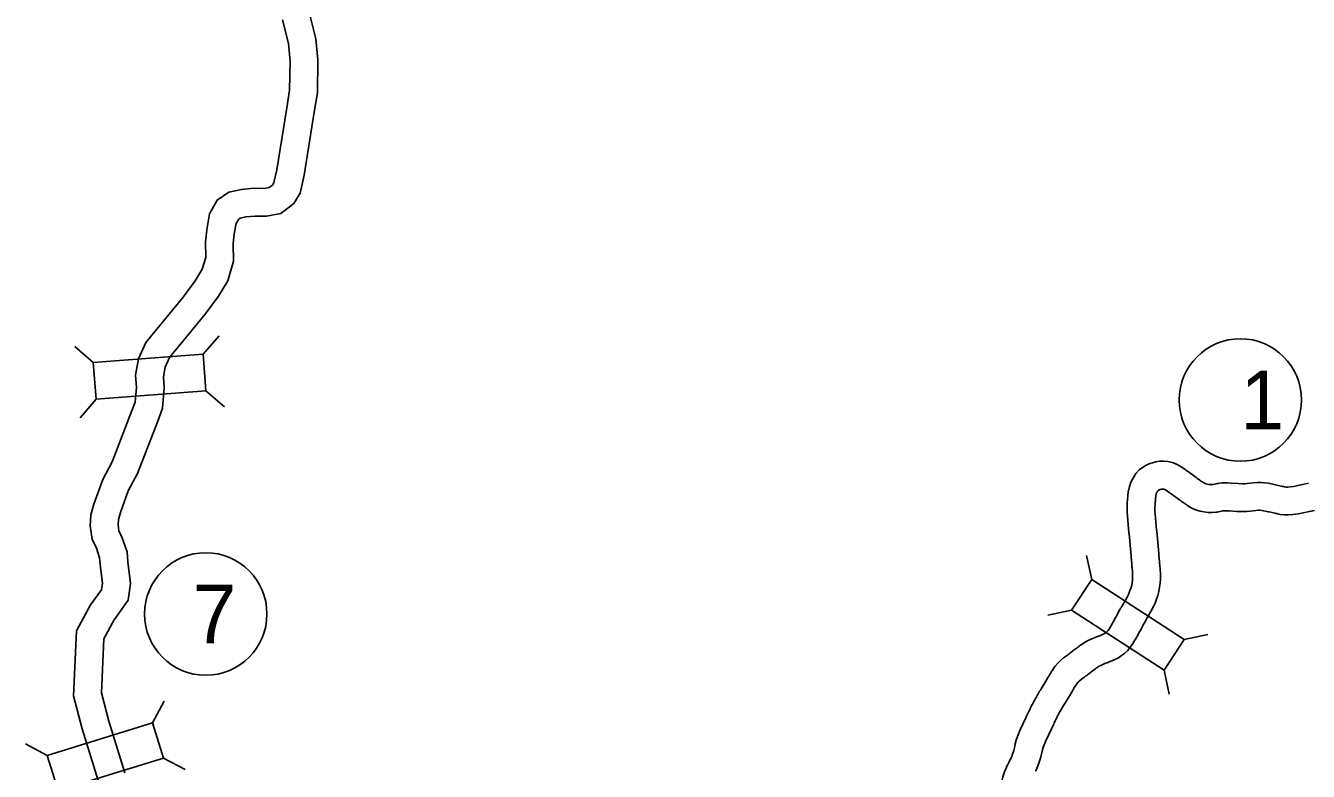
# Model space of a CAD drawing. Extents: x -939622 to -934245, y 1383184 to 1385301.
# Drawn here: x -936195.56 to -936154.07, y 1384678.97 to 1384703.07 of the extents above; entities that cross this region are included whole.
import ezdxf

# ---------------------------------------------------------------- set-up
doc = ezdxf.new("R2010")
doc.units = 0
for name, color, linetype in [('Level 10', 7, 'Continuous'), ('Level 20', 7, 'Continuous'), ('Level 27', 7, 'Continuous')]:
    doc.layers.add(name, color=color, linetype=linetype)

msp = doc.modelspace()

# ---------------------------------------------------------------- linework, layer by layer
at = {"layer": 'Level 10'}
for p, q in [((-936157.699, 1384688.468), (-936157.946, 1384688.647)), ((-936157.577, 1384688.381), (-936157.617, 1384688.409)), ((-936157.186, 1384688.234), (-936157.168, 1384688.238)), ((-936154.949, 1384688.191), (-936155.133, 1384688.232)), ((-936158.227, 1384687.739), (-936158.474, 1384687.919)), ((-936158.096, 1384687.645), (-936158.136, 1384687.674)), ((-936155.144, 1384687.313), (-936155.329, 1384687.354)), ((-936159.866, 1384686.646), (-936159.801, 1384685.927)), ((-936158.969, 1384686.727), (-936158.905, 1384686.007)), ((-936158.901, 1384685.963), (-936158.882, 1384685.739)), ((-936159.798, 1384685.888), (-936159.779, 1384685.663)), ((-936160.302, 1384683.94), (-936160.391, 1384683.78)), ((-936160.172, 1384684.175), (-936160.298, 1384683.948)), ((-936159.515, 1384683.503), (-936159.604, 1384683.343)), ((-936159.384, 1384683.74), (-936159.51, 1384683.512)), ((-936161.696, 1384682.852), (-936161.752, 1384682.81)), ((-936161.548, 1384682.964), (-936161.671, 1384682.871)), ((-936161.005, 1384682.246), (-936161.128, 1384682.153)), ((-936161.155, 1384682.132), (-936161.212, 1384682.09)), ((-936163.031, 1384681.062), (-936163.041, 1384681.04)), ((-936163.118, 1384680.88), (-936163.189, 1384680.73)), ((-936162.224, 1384680.663), (-936162.235, 1384680.641)), ((-936162.303, 1384680.498), (-936162.374, 1384680.348))]:
    msp.add_line(p, q, dxfattribs=at)
for points in [[(-936192.349, 1384678.92), (-936192.865, 1384680.59), (-936193.108, 1384681.505), (-936193.03, 1384683.257), (-936192.696, 1384683.866), (-936192.24, 1384684.498), (-936192.173, 1384685.041), (-936192.25, 1384685.74), (-936192.28, 1384686.065), (-936192.435, 1384686.518), (-936192.542, 1384686.742), (-936192.571, 1384686.937), (-936192.556, 1384687.107), (-936192.495, 1384687.338), (-936192.242, 1384688.034), (-936191.945, 1384688.599), (-936191.289, 1384690.285), (-936191.136, 1384690.705), (-936191.074, 1384691.37), (-936191.1, 1384691.724), (-936191.042, 1384692.036), (-936190.902, 1384692.345), (-936189.751, 1384693.741), (-936189.326, 1384694.323), (-936189.023, 1384694.827), (-936188.832, 1384695.458), (-936188.844, 1384696.032), (-936188.811, 1384696.339), (-936188.748, 1384696.68), (-936188.679, 1384696.806), (-936188.618, 1384696.847), (-936188.437, 1384696.889), (-936188.145, 1384696.915), (-936187.765, 1384696.909), (-936187.301, 1384696.997), (-936186.885, 1384697.321), (-936186.681, 1384697.659), (-936186.549, 1384698.243), (-936186.226, 1384700.275), (-936186.123, 1384700.901), (-936186.107, 1384701.962), (-936186.172, 1384702.649), (-936186.362, 1384703.419)], [(-936193.214, 1384678.67), (-936193.73, 1384680.342), (-936194.013, 1384681.408), (-936193.919, 1384683.506), (-936193.459, 1384684.348), (-936193.105, 1384684.838), (-936193.079, 1384685.048), (-936193.145, 1384685.649), (-936193.166, 1384685.875), (-936193.27, 1384686.178), (-936193.412, 1384686.476), (-936193.477, 1384686.909), (-936193.446, 1384687.263), (-936193.355, 1384687.608), (-936193.067, 1384688.399), (-936192.765, 1384688.973), (-936192.131, 1384690.602), (-936192.021, 1384690.904), (-936191.977, 1384691.378), (-936192.006, 1384691.773), (-936191.907, 1384692.307), (-936191.673, 1384692.825), (-936190.462, 1384694.293), (-936190.077, 1384694.82), (-936189.852, 1384695.195), (-936189.735, 1384695.582), (-936189.745, 1384696.071), (-936189.702, 1384696.469), (-936189.608, 1384696.985), (-936189.362, 1384697.433), (-936188.982, 1384697.686), (-936188.579, 1384697.78), (-936188.178, 1384697.815), (-936187.843, 1384697.81), (-936187.682, 1384697.841), (-936187.569, 1384697.929), (-936187.527, 1384697.999), (-936187.433, 1384698.413), (-936187.115, 1384700.418), (-936187.022, 1384700.981), (-936187.008, 1384701.927), (-936187.062, 1384702.499), (-936187.248, 1384703.256)], [(-936158.053, 1384688.723), (-936158.161, 1384688.8), (-936158.307, 1384688.888), (-936158.465, 1384688.953), (-936158.614, 1384688.987), (-936158.746, 1384688.992), (-936158.876, 1384688.991), (-936159.004, 1384688.973), (-936159.111, 1384688.943), (-936159.195, 1384688.917), (-936159.309, 1384688.868), (-936159.413, 1384688.804), (-936159.525, 1384688.722), (-936159.644, 1384688.593), (-936159.727, 1384688.466), (-936159.808, 1384688.318), (-936159.855, 1384688.174), (-936159.891, 1384687.995), (-936159.903, 1384687.869)], [(-936158.57, 1384687.987), (-936158.653, 1384688.045), (-936158.713, 1384688.082), (-936158.737, 1384688.091), (-936158.758, 1384688.092), (-936158.809, 1384688.092), (-936158.821, 1384688.09), (-936158.855, 1384688.081), (-936158.881, 1384688.072), (-936158.894, 1384688.067), (-936158.91, 1384688.057), (-936158.923, 1384688.047), (-936158.932, 1384688.038), (-936158.954, 1384688.004), (-936158.978, 1384687.959), (-936158.984, 1384687.943), (-936159, 1384687.864), (-936159.007, 1384687.787)], [(-936157.168, 1384688.238), (-936157.203, 1384688.236), (-936157.236, 1384688.236), (-936157.286, 1384688.243), (-936157.343, 1384688.255), (-936157.382, 1384688.266), (-936157.43, 1384688.286), (-936157.47, 1384688.307), (-936157.467, 1384688.305)], [(-936155.218, 1384688.251), (-936155.357, 1384688.28), (-936155.471, 1384688.297), (-936155.594, 1384688.307), (-936155.719, 1384688.307), (-936155.853, 1384688.299), (-936156.04, 1384688.273), (-936156.106, 1384688.267), (-936156.195, 1384688.266), (-936156.339, 1384688.269), (-936156.576, 1384688.286), (-936156.681, 1384688.291), (-936156.765, 1384688.292), (-936156.869, 1384688.289), (-936156.983, 1384688.276), (-936157.01, 1384688.27)], [(-936154.066, 1384688.283), (-936154.545, 1384688.176), (-936154.658, 1384688.162), (-936154.73, 1384688.157), (-936154.78, 1384688.159), (-936154.822, 1384688.164), (-936154.836, 1384688.167)], [(-936159.904, 1384687.859), (-936159.923, 1384687.648), (-936159.929, 1384687.501), (-936159.928, 1384687.334), (-936159.919, 1384687.214), (-936159.869, 1384686.681)], [(-936159.008, 1384687.778), (-936159.025, 1384687.59), (-936159.029, 1384687.486), (-936159.028, 1384687.368), (-936159.022, 1384687.287), (-936158.973, 1384686.766)], [(-936157.019, 1384687.35), (-936157.057, 1384687.343), (-936157.181, 1384687.335), (-936157.301, 1384687.337), (-936157.442, 1384687.355), (-936157.564, 1384687.382), (-936157.681, 1384687.416), (-936157.809, 1384687.469), (-936157.929, 1384687.531), (-936157.972, 1384687.56)], [(-936155.404, 1384687.37), (-936155.515, 1384687.394), (-936155.574, 1384687.402), (-936155.632, 1384687.407), (-936155.69, 1384687.407), (-936155.764, 1384687.403), (-936155.937, 1384687.379), (-936156.056, 1384687.368), (-936156.198, 1384687.366), (-936156.382, 1384687.37), (-936156.628, 1384687.388), (-936156.707, 1384687.391), (-936156.759, 1384687.392), (-936156.803, 1384687.391), (-936156.835, 1384687.387), (-936156.822, 1384687.39)], [(-936153.87, 1384687.404), (-936154.393, 1384687.288), (-936154.571, 1384687.266), (-936154.711, 1384687.256), (-936154.853, 1384687.261), (-936154.973, 1384687.276), (-936155.018, 1384687.286)], [(-936159.768, 1384685.548), (-936159.757, 1384685.434), (-936159.751, 1384685.329), (-936159.75, 1384685.214), (-936159.755, 1384685.141), (-936159.764, 1384685.065), (-936159.781, 1384684.985), (-936159.799, 1384684.915), (-936159.825, 1384684.837), (-936159.857, 1384684.75), (-936159.888, 1384684.685), (-936159.939, 1384684.582), (-936160.101, 1384684.302)], [(-936158.873, 1384685.636), (-936158.86, 1384685.503), (-936158.852, 1384685.36), (-936158.849, 1384685.191), (-936158.858, 1384685.055), (-936158.876, 1384684.917), (-936158.904, 1384684.78), (-936158.936, 1384684.657), (-936158.976, 1384684.538), (-936159.026, 1384684.404), (-936159.077, 1384684.294), (-936159.146, 1384684.156), (-936159.321, 1384683.852)], [(-936160.414, 1384683.739), (-936160.502, 1384683.582), (-936160.542, 1384683.527), (-936160.573, 1384683.488), (-936160.596, 1384683.467), (-936160.618, 1384683.45), (-936160.657, 1384683.425), (-936160.726, 1384683.39), (-936160.771, 1384683.372)], [(-936160.947, 1384683.301), (-936160.96, 1384683.297), (-936161.072, 1384683.25), (-936161.17, 1384683.206), (-936161.275, 1384683.153), (-936161.387, 1384683.083), (-936161.438, 1384683.045)], [(-936159.629, 1384683.298), (-936159.742, 1384683.097), (-936159.827, 1384682.979), (-936159.91, 1384682.878), (-936160.01, 1384682.781), (-936160.105, 1384682.71), (-936160.212, 1384682.641), (-936160.352, 1384682.571), (-936160.427, 1384682.54)], [(-936161.859, 1384682.729), (-936161.893, 1384682.702), (-936161.981, 1384682.635), (-936162.078, 1384682.553), (-936162.169, 1384682.466), (-936162.264, 1384682.353), (-936162.347, 1384682.239), (-936162.375, 1384682.194)], [(-936160.624, 1384682.461), (-936160.626, 1384682.461), (-936160.716, 1384682.423), (-936160.783, 1384682.393), (-936160.832, 1384682.369), (-936160.882, 1384682.338), (-936160.907, 1384682.319)], [(-936162.463, 1384682.048), (-936162.49, 1384682.002), (-936162.558, 1384681.882), (-936162.71, 1384681.637)], [(-936161.307, 1384682.017), (-936161.346, 1384681.987), (-936161.417, 1384681.933), (-936161.476, 1384681.884), (-936161.513, 1384681.848), (-936161.556, 1384681.797), (-936161.599, 1384681.738), (-936161.608, 1384681.724)], [(-936161.686, 1384681.593), (-936161.71, 1384681.553), (-936161.783, 1384681.423), (-936161.945, 1384681.162)], [(-936162.896, 1384681.322), (-936162.916, 1384681.285), (-936162.946, 1384681.229)], [(-936163.193, 1384680.72), (-936163.394, 1384680.29), (-936163.475, 1384680.093), (-936163.516, 1384679.974), (-936163.547, 1384679.861), (-936163.564, 1384679.769), (-936163.597, 1384679.639), (-936163.634, 1384679.524), (-936163.66, 1384679.453), (-936163.69, 1384679.384), (-936163.684, 1384679.395)], [(-936162.111, 1384680.881), (-936162.125, 1384680.856), (-936162.148, 1384680.812)], [(-936162.378, 1384680.34), (-936162.569, 1384679.929), (-936162.632, 1384679.774), (-936162.656, 1384679.708), (-936162.669, 1384679.658), (-936162.685, 1384679.575), (-936162.732, 1384679.391), (-936162.782, 1384679.232), (-936162.824, 1384679.118), (-936162.88, 1384678.991), (-936162.891, 1384678.97)], [(-936163.826, 1384679.119), (-936163.835, 1384679.1), (-936163.893, 1384678.957), (-936163.948, 1384678.796), (-936163.985, 1384678.657), (-936163.997, 1384678.602)]]:
    msp.add_lwpolyline(points, dxfattribs=at)
for centre, radius, start, end in [((-936162.863, 1384681.874), 8.37, 54.0203, 54.921), ((-936153.31, 1384694.513), 7.47, 234.0203, 234.7871), ((-936153.269, 1384694.484), 7.47, 234.7871, 235.8124), ((-936158.571, 1384695.575), 7.47, 280.689, 282.0614), ((-936156.952, 1384680.062), 8.37, 77.4456, 78.039), ((-936153.325, 1384695.483), 7.47, 257.4456, 258.3267), ((-936151.568, 1384687.105), 8.37, 174.7602, 174.8322), ((-936151.568, 1384687.105), 7.47, 174.7602, 174.8322), ((-936162.863, 1384681.874), 7.47, 54.0203, 54.921), ((-936153.31, 1384694.513), 8.37, 234.0203, 234.7871), ((-936153.269, 1384694.484), 8.37, 234.7871, 235.8124), ((-936158.571, 1384695.575), 8.37, 280.689, 282.0614), ((-936156.952, 1384680.062), 7.47, 77.4456, 78.039), ((-936153.325, 1384695.483), 8.37, 257.4456, 258.3267), ((-936167.306, 1384685.979), 7.47, 5.1261, 5.3949), ((-936167.306, 1384685.979), 8.37, 5.1261, 5.3949), ((-936167.241, 1384685.259), 8.37, 4.8233, 5.1261), ((-936167.241, 1384685.259), 7.47, 4.8233, 5.1261), ((-936151.439, 1384686.367), 8.37, 184.8233, 185.6154), ((-936151.439, 1384686.367), 7.47, 184.8233, 185.6154), ((-936152.848, 1384680.124), 8.37, 150.0603, 151.0523), ((-936166.834, 1384687.563), 7.47, 330.9805, 331.0523), ((-936166.923, 1384687.403), 7.47, 330.6256, 330.9805), ((-936166.834, 1384687.563), 8.37, 330.9805, 331.0523), ((-936152.848, 1384680.124), 7.47, 150.0603, 151.0523), ((-936163.63, 1384690.273), 7.47, 291.0451, 292.4982), ((-936166.923, 1384687.403), 8.37, 330.6256, 330.9805), ((-936156.729, 1384676.115), 8.37, 126.8808, 127.7967), ((-936166.179, 1384688.827), 7.47, 306.8808, 307.1176), ((-936156.497, 1384676.29), 8.37, 126.1845, 127.1176), ((-936156.497, 1384676.29), 7.47, 126.1845, 127.1176), ((-936163.63, 1384690.273), 8.37, 291.0451, 292.4982), ((-936155.241, 1384677.817), 8.37, 148.466, 149.6308), ((-936156.729, 1384676.115), 7.47, 126.8808, 127.7967), ((-936166.179, 1384688.827), 8.37, 306.8808, 307.1176), ((-936155.597, 1384677.225), 8.37, 148.1931, 150.6956), ((-936155.241, 1384677.817), 7.47, 148.466, 149.6308), ((-936155.538, 1384677.331), 8.37, 153.6964, 154.9125), ((-936155.527, 1384677.353), 8.37, 152.4122, 153.6964), ((-936155.597, 1384677.225), 7.47, 148.1931, 150.6956), ((-936155.608, 1384677.181), 8.37, 154.9125, 154.9847), ((-936155.538, 1384677.331), 7.47, 153.6964, 154.9125), ((-936155.527, 1384677.353), 7.47, 152.4122, 153.6964), ((-936155.608, 1384677.181), 7.47, 154.9125, 154.9847), ((-936156.307, 1384675.441), 8.37, 151.808, 153.9336)]:
    msp.add_arc(centre, radius, start, end, dxfattribs=at)
at = {"layer": 'Level 20'}
for p, q in [((-936189.818, 1384692.448), (-936189.302, 1384693.048)), ((-936193.373, 1384692.182), (-936193.973, 1384692.698)), ((-936193.284, 1384690.997), (-936193.801, 1384690.397)), ((-936189.73, 1384691.263), (-936189.13, 1384690.746)), ((-936161.075, 1384685.174), (-936161.24, 1384685.948)), ((-936161.723, 1384684.177), (-936162.497, 1384684.013)), ((-936158.087, 1384683.232), (-936157.312, 1384683.396)), ((-936158.734, 1384682.236), (-936158.57, 1384681.461)), ((-936191.454, 1384680.536), (-936191.084, 1384681.236)), ((-936194.86, 1384679.485), (-936195.56, 1384679.855)), ((-936191.104, 1384679.4), (-936190.404, 1384679.03))]:
    msp.add_line(p, q, dxfattribs=at)
for points in [[(-936193.284, 1384690.997), (-936189.73, 1384691.263), (-936189.818, 1384692.448), (-936193.373, 1384692.182)], [(-936161.723, 1384684.177), (-936158.734, 1384682.236), (-936158.087, 1384683.232), (-936161.075, 1384685.174)], [(-936191.454, 1384680.536), (-936194.86, 1384679.485), (-936194.509, 1384678.35), (-936191.104, 1384679.4)]]:
    msp.add_lwpolyline(points, close=True, dxfattribs=at)
at = {"layer": 'Level 27'}
for centre in [(-936156.265, 1384690.972), (-936189.733, 1384684.055)]:
    msp.add_circle(centre, 1.98, dxfattribs=at)

# ---------------------------------------------------------------- texts
for s, p in [('1', (-936156.265, 1384690.021)), ('7', (-936190.158, 1384683.104))]:
    msp.add_text(s, height=1.901, dxfattribs=at).set_placement(p)

doc.saveas('drawing.dxf')
